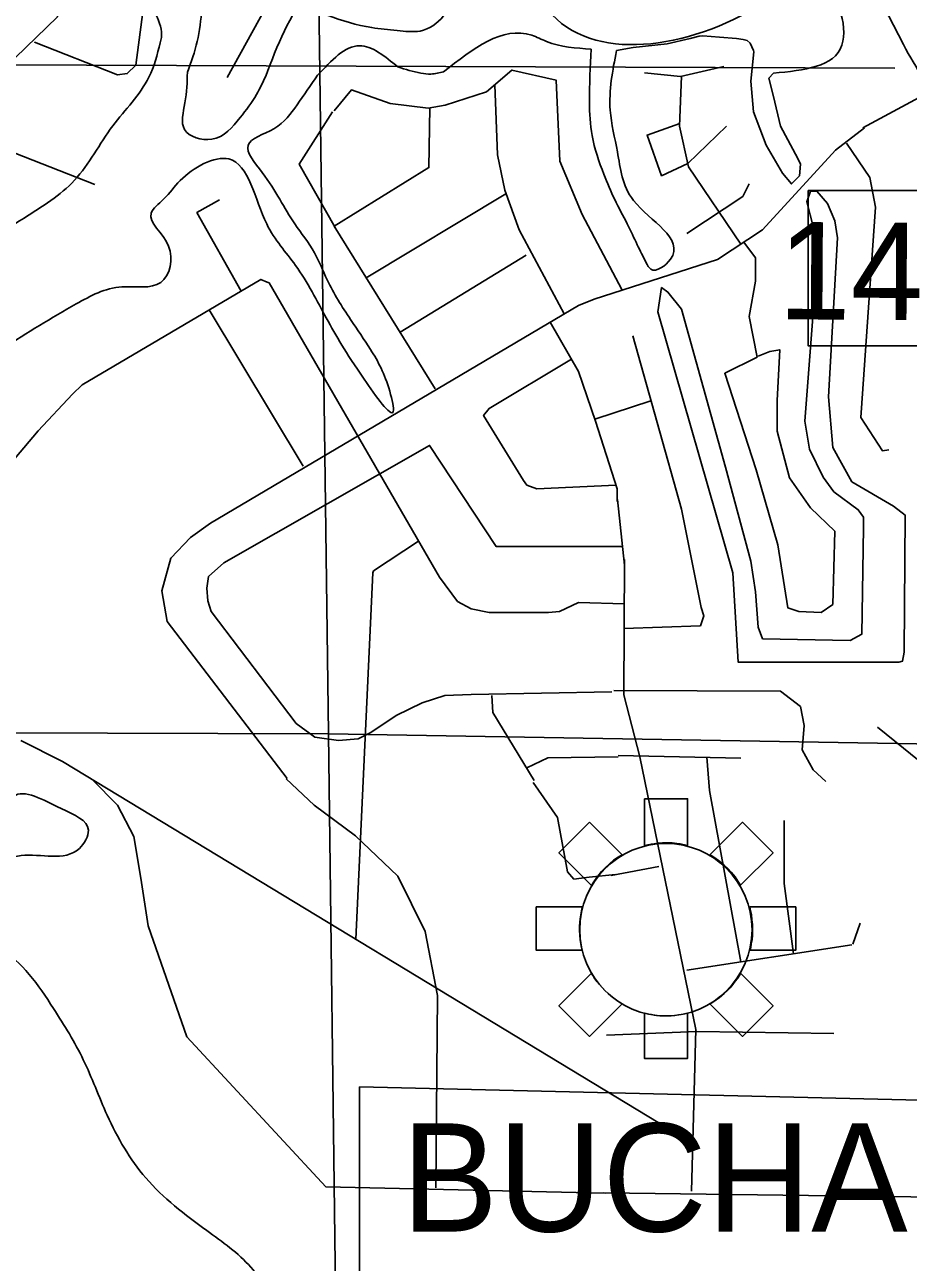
# Model space of a CAD drawing. Extents: x 408847 to 817539, y 923858 to 1151780.
# Drawn here: x 529240 to 533326, y 963958 to 969679 of the extents above; entities that cross this region are included whole.
import ezdxf

# ---------------------------------------------------------------- set-up
doc = ezdxf.new("R2010")
doc.units = 0
for name, color, linetype in [('Airports Commercial', 7, 'Continuous'), ('Lakes and Ponds', 7, 'Continuous'), ('Level 42', 7, 'Continuous'), ('Level 43', 7, 'Continuous'), ('Level 44', 7, 'Continuous'), ('Local Roads Paved', 7, 'Continuous'), ('Masks for Road Features', 7, 'Continuous'), ('Quad Borders', 7, 'Continuous'), ('Runways', 7, 'Continuous'), ('Section Lines', 7, 'Continuous'), ('State Route Divided Highway Outline and Fill', 7, 'Continuous')]:
    doc.layers.add(name, color=color, linetype=linetype)

msp = doc.modelspace()

# ---------------------------------------------------------------- linework, layer by layer
at = {"layer": 'Airports Commercial'}
for points in [[(532105.3, 966100.7), (532305.3, 966100.7), (532305.3, 965884.6), (532289.7, 965888.5), (532270.2, 965892.3), (532254.8, 965894.3), (532233.9, 965896.4), (532219.9, 965897.1), (532207.3, 965897.1), (532189.2, 965896.4), (532166.6, 965895.3), (532151.2, 965893), (532137.2, 965891.2), (532122.2, 965888.2), (532105.4, 965884.1), (532105.3, 965884.6)], [(531851.7, 965992.3), (532002.4, 965841.6), (531981.3, 965828.8), (531963.2, 965816.5), (531944.5, 965800.6), (531924.3, 965781.9), (531907.8, 965764.6), (531885.4, 965737.2), (531871, 965716.2), (531860.9, 965700.2), (531710.3, 965850.8)], [(532408.4, 965841.8), (532558.8, 965992.3), (532700.3, 965850.8), (532550.3, 965700.9), (532537.6, 965720.6), (532524.8, 965739.4), (532506.9, 965761.2), (532490.7, 965778.7), (532474.9, 965793.6), (532454, 965811.1), (532431.3, 965827.4), (532413.8, 965838.5)], [(531818.9, 965600.7), (531605.3, 965600.7), (531605.3, 965400.7), (531817.3, 965400.7), (531813.3, 965421.4), (531808.7, 965450), (531806.7, 965470.5), (531806, 965491.4), (531805.6, 965510.9), (531807.3, 965532.5), (531809.4, 965554.4), (531813.3, 965573.6), (531816.4, 965589.9)], [(532592.8, 965600.7), (532805.3, 965600.7), (532805.3, 965400.7), (532594.1, 965400.7), (532597.4, 965415.4), (532601, 965439.3), (532603.3, 965450.2), (532604.6, 965470.8), (532605.9, 965495.1), (532605.6, 965507.2), (532605.6, 965519.3), (532602.7, 965541.6), (532600, 965564.6), (532596.8, 965580.7)], [(531860.6, 965294), (531710.3, 965143.7), (531851.7, 965002.3), (532001.2, 965151.7), (532002.1, 965153.1), (531990.7, 965160.2), (531976, 965170.3), (531963.8, 965178.7), (531949.9, 965189.7), (531937.7, 965200.2), (531923.9, 965213.2), (531911.7, 965226.3), (531899, 965240.2), (531887.3, 965255.3), (531876.7, 965269.2), (531868.3, 965282.3), (531862.9, 965290.3)], [(532549.7, 965294.3), (532700.3, 965143.7), (532558.8, 965002.3), (532408.5, 965152.7), (532417.7, 965157.8), (532426.8, 965163.9), (532438, 965171.5), (532451.1, 965181.1), (532463.3, 965190.8), (532473.9, 965200.9), (532488.1, 965213.1), (532501.3, 965227.2), (532514.5, 965242), (532525.6, 965257.7), (532535.2, 965270.8), (532546.4, 965287.1)], [(532305.3, 965109.7), (532305.3, 964900.7), (532105.3, 964900.7), (532105.3, 965110.1), (532114.3, 965107.6), (532126, 965105.1), (532137.8, 965103.2), (532151.1, 965101), (532161, 965099.7), (532176.5, 965098.1), (532192.1, 965097.5), (532212.7, 965097.2), (532228.6, 965097.8), (532245.8, 965099.1), (532263.2, 965101.6), (532275, 965103.5), (532292.1, 965107)]]:
    msp.add_lwpolyline(points, close=True, dxfattribs=at)
msp.add_circle((532204.6, 965495.6), 398.4, dxfattribs=at)
at = {"layer": 'Lakes and Ponds'}
for points in [[(531976.4, 969558.9), (532054, 969573.5), (532210, 969590.8), (532316.5, 969615.6), (532358.6, 969625.5), (532375.9, 969628), (532452.7, 969620.6), (532531.9, 969615.6), (532561.6, 969610.7), (532580.2, 969606), (532593.8, 969593.3), (532609.9, 969559.6), (532611.1, 969553.7), (532597.8, 969418.5)], [(532597.8, 969418.5), (532610.3, 969276.6), (532668.7, 969122.2), (532743.8, 968992.9), (532785.5, 968942.8), (532823, 968980.4), (532827.2, 969034.6), (532814.7, 969059.7), (532735.4, 969209.9), (532702.1, 969347.6), (532681.2, 969431), (532702.2, 969454.6)], [(532873, 968909.4), (532856.4, 968859.4), (532885.6, 968746.7), (532910.6, 968667.4), (532848, 967845.5), (532868.9, 967716.1), (532931.4, 967586.8), (532981.5, 967520), (533094.1, 967436.6), (533119.1, 967403.2), (533119.1, 967353.1), (533110.8, 966861.4), (533056.5, 966832.2), (532652, 966840.5), (532631.2, 966894.8), (532618.6, 967057.5), (532597.8, 967199.4), (532481, 967633.3), (532276.7, 968363.5), (532214.1, 968442.8), (532184.9, 968463.6), (532168.2, 968351), (532514.4, 967145.1), (532539.4, 966732), (533281.7, 966732), (533298.4, 966736.2), (533306.8, 966777.9), (533310.9, 967412.2), (533256.7, 967453.9), (533064.9, 967566.5), (532977.3, 967725.1), (532956.5, 967958.8), (532998.2, 968693.1), (532985.6, 968772.4), (532952.3, 968851.7), (532902.2, 968910.1), (532873, 968909.4)]]:
    msp.add_lwpolyline(points, dxfattribs=at)
for points in [[(532702.2, 969454.6), (533019, 969583.9), (532910.6, 969876), (532652, 969775.8), (531659.4, 969746.6), (531559.4, 969942.7), (531693.6, 970705.6), (531788.4, 970922.5), (531562.6, 971379.3), (531499.1, 971721.1), (531395.9, 971737.8), (531368.6, 971506.4), (531630.3, 970864.2), (531473.6, 970485.1), (531255.1, 969842.1), (531069.1, 969649.7), (530961.8, 969652.4), (530844.6, 969665.2), (530638.3, 969722.5), (530617.7, 969730.3), (531066.7, 970391.5), (530955.5, 970143.4), (530555.1, 969822.1), (530354.4, 969440.4)], [(529992.3, 969458.8), (530037.9, 969601.5), (530057.4, 969753.7), (530037.2, 969883.8), (529925.2, 969967.6), (529799.5, 969977.2), (529739.8, 969910.9), (529789.9, 969829), (529848, 969723), (529872.2, 969619), (529867, 969595.6)], [(529867, 969595.6), (529814.1, 969435.8), (529647.1, 969211), (529470.2, 968960.1), (529237.2, 968785.2), (528878.6, 968593.8), (528495.9, 968458.4), (528183.6, 968060.9), (527835.3, 967729.4), (527520.1, 967736.4), (527094.7, 967909.2), (526830.7, 968178.7), (526586.4, 968548.4), (526326.4, 968811.9), (526130.2, 969089.6), (526073.8, 969293.6), (525903.6, 969553.4), (525875.9, 969686.2)], [(531176.7, 969460.9), (531584.2, 969630.1), (531652.5, 969601.5), (531859.6, 969566.1)], [(530594.2, 969445.5), (530788.5, 969581.7), (530965.2, 969483.5)], [(531859.6, 969566.1), (531851.3, 969321), (531863.8, 969166.7), (531918, 968987.2), (531968.1, 968870.4), (532026.4, 968757.7), (532072.3, 968661.8), (532114, 968578.3), (532134.9, 968549.1), (532226.6, 968595), (532055.6, 968866.2), (531980.6, 969091.5), (531947.2, 969283.5), (531976.4, 969558.9)], [(530354.4, 969440.4), (530311.8, 969356.1), (530236.2, 969249.7), (530104.8, 969149.1), (529979, 969194.8), (529980.7, 969317), (529992.3, 969458.8)], [(530965.2, 969483.5), (531072.2, 969454.9), (531118.1, 969450.7), (531176.7, 969460.9)], [(534051, 959528.2), (533797.1, 959741.7), (533597, 959985.3), (533340.8, 960288.9), (533120.5, 960642.6), (532946.3, 960892.3), (532746.1, 961192.1), (532567.9, 961455.8), (532335.8, 961719.4), (532094, 961876.8), (531842.4, 961972.1), (531604.8, 962033.4), (531357.3, 962078.7), (531135.8, 962132), (530913.6, 962433.7), (530797.2, 962689.6), (530675.5, 962693.2), (530491.8, 962752.7), (530342.1, 962808.3), (530252, 962900.1), (530311.6, 963004.4), (530432.9, 963179), (530488.2, 963383.5), (530459.9, 963539.6), (530411.6, 963715.6), (530285.4, 963935.5), (530081.5, 964105), (529799.6, 964348.4), (529621.3, 964638.2), (529510.9, 964894.1), (529372.7, 965132), (529126.6, 965403.5), (528869, 965492.8), (528741, 965616.5), (528894.4, 965719.2), (529035.9, 965767.7), (529223.3, 965838.4), (529492.5, 965871.3), (529534.2, 965955.5), (529408.3, 966055.2), (529188.7, 966112.6), (529095.3, 965976.1), (528983.7, 965921.7), (528780.3, 965869), (528602.8, 965868.4), (528434.9, 965996), (528382.7, 966130), (528354.4, 966272.1), (528288, 966480.1), (528225.6, 966718.2), (528173.1, 966980.4), (528288.8, 966986.7), (528372.3, 967075.1), (528439.8, 967223.5), (528534.8, 967524.2), (528663.8, 967814.9), (528833, 967963.7), (529141.6, 968182.9), (529478.3, 968388.2), (529689.6, 968467), (529869.1, 968487.6), (529904.6, 968655.9), (529824.4, 968807.8), (529882.1, 968872.1), (529958.7, 968958), (530183.9, 969058.1), (530359.1, 968757.7), (530492.6, 968565.7), (530634.3, 968324.2), (530809.5, 968040.4), (530943.9, 967890.3), (530927.7, 967984.4), (530838.7, 968178.1), (530747, 968315.8), (530638.5, 968499.4), (530580.1, 968624.6), (530488.4, 968758.1), (530338.2, 968995.9), (530272.5, 969121.7), (530392, 969198.1), (530499.4, 969308.6), (530594.2, 969445.5)], [(523579.4, 969254.7), (523821.2, 968942.5), (524357, 968303.9), (524489.2, 968142.4), (524584.6, 968017.6), (524767.5, 967802.5), (524916, 967444.5), (525038.4, 967176.6), (525265.9, 967135.2), (525419.7, 967067.7), (525432.4, 966803.4), (525374.9, 966625), (525465.1, 966461.1), (525636.8, 966427.6), (525717, 966273.7), (525965.7, 965733.8), (526229.7, 965464.3), (526422, 965150.6), (526488.5, 964878.5), (526336.9, 964876), (526391.3, 964657.9), (526693.7, 964192.3), (526912.3, 963738.4), (527074.6, 963436.6), (527168.9, 963232.7), (527341.1, 963008.9), (527531.2, 962741.2), (527679.7, 962415.3), (527785.8, 962247.4), (527899.9, 962105.6), (528024.2, 961859.7), (528066.3, 961763.8), (527958.6, 961767.4), (527752.9, 961848.9), (527711.5, 961662.5), (527867.8, 961386.7), (528003.9, 961182.9), (528061.6, 961261.1), (528095, 961471.5), (528300.9, 961292), (528435.2, 961052.1), (528719.2, 960762.7), (528997, 960557.3), (529210.7, 960473.9), (529432.3, 960400.5), (529329, 960218), (529285.8, 959941.5), (529136.8, 959704.7), (529043.5, 959530.2), (529103.7, 959386.2), (529251.8, 959172.5), (529446.4, 958750.6), (529660.6, 958452.9), (529814.7, 958283.2), (530170.5, 957974), (530446.6, 957664.5), (530764.5, 957411.2), (531070.1, 957229.9), (531202.1, 957124.2), (531294.4, 956906.3), (531027.2, 956837.3), (530807.7, 956882.7), (530554, 957018), (530372.1, 957127.6), (530342.6, 956991.3), (530520.9, 956657.5), (530629.3, 956411.6), (530819.1, 956306), (530984.2, 956504.8), (531215.2, 956653.7), (531440.2, 956828.6), (531709, 957043.8), (531886.3, 957140.4), (532010.4, 956970.6), (532021.1, 956704.4), (532149.1, 956550.6), (532237.6, 956260.5), (532162.3, 956074.1), (532328.6, 955794.2), (532377.2, 955506.1), (532229.9, 955385.4), (531993.6, 955741.1), (531799.6, 955918.7), (531589.8, 956054.2), (531451.7, 956244), (531148.2, 956335.1), (531050.7, 956208.7), (531173.2, 955892.7), (531367.5, 955598.9), (531639.5, 955315.5), (531771.9, 955039.6), (531860.3, 954775.5), (532052.8, 954367.7), (532309.2, 953984), (532585.1, 953720.6), (532901, 953453.3), (533116.8, 953295.8)], [(533713, 950405.3), (533512.2, 950768), (533309.6, 951191.9), (533135.3, 951509.7), (532888.9, 951893.4), (532570.2, 952513.1), (532197.4, 953196.7), (531971, 953574.4), (531746.7, 953936.2), (531552.4, 954239.9), (531239.9, 954757.5), (530969.6, 955159.1), (530643.1, 955688.7), (530330.5, 956208.3), (530042, 956704), (529607.6, 957309.4), (529243.1, 957878.9), (528948.5, 958400.6), (528581.9, 959006.1), (527970.9, 960027.4), (527662.5, 960488.9), (527142.1, 961186.1), (526701.6, 961811.5), (526406.8, 962431.3), (526091.8, 963173.1), (525664.5, 964106.9), (525299.2, 964994.8), (524966.3, 965702.6), (524188.2, 966689.1), (523784.5, 967349.7), (523402.9, 968047), (523043.2, 968590.2), (522834.5, 969029)]]:
    msp.add_spline(points, degree=3, dxfattribs=at)
at = {"layer": 'Level 43'}
msp.add_lwpolyline([(530788.7, 964769.8), (534090.7, 964691.2), (534116.9, 963222.8), (530788.7, 963275.2)], close=True, dxfattribs=at)
at = {"layer": 'Local Roads Paved'}
for p, q in [((533114.9, 969202), (533532, 969427.3)), ((532306.9, 969036.7), (532485.2, 969210.3)), ((530819.2, 968509), (531465.2, 968897.6)), ((530671.1, 968747.1), (531138.1, 967996.1)), ((531559.4, 968613.6), (530975.9, 968256.9)), ((530528, 967638), (530092.4, 968360.1)), ((532134.9, 967939.7), (531876, 967856)), ((532013.9, 967180.3), (531980.6, 967484.9)), ((531984.7, 966301.4), (532551.9, 966288.9)), ((531951.4, 965746.4), (532172.4, 965788.2)), ((533069.1, 965429.3), (533102.4, 965525.3)), ((533064.9, 965425.1), (532301.7, 965308.3)), ((532347.6, 965024.6), (531930.5, 965007.9)), ((532347.6, 965024.6), (532981.5, 965016.2)), ((531918, 964278.8), (535162.6, 964237))]:
    msp.add_line(p, q, dxfattribs=at)
for points in [[(529563.8, 968940.3), (528867.6, 969213.4), (527664.4, 971074.8), (527669.9, 971777)], [(530455.1, 971412.9), (530455.1, 970081.8), (530371.5, 969970.4), (530349.2, 969858.9), (530354.8, 969758.6), (530176.6, 969435.4)], [(525985.5, 970302.5), (527229.9, 968371.9), (527341.3, 968293.8), (527480.6, 968238.1), (527681.1, 968215.8), (527864.9, 968266), (528087.7, 968438.7), (528215.8, 968578.1), (529391.2, 969715), (529385.6, 969826.4), (529279.8, 969960.2), (528683.7, 970757.1), (528639.2, 970868.6), (528700.4, 970980), (528817.4, 971024.6), (528867.6, 971024.6), (528973.4, 970929.9), (529775.5, 969988), (529808.9, 969915.6), (529753.2, 969492), (529714.2, 969453), (529669.7, 969447.5), (529285.3, 969597.9), (529285.3, 969597.9)], [(532001.4, 968455.1), (531817.9, 968801.4), (531713.7, 969047.6), (531697, 969423.1), (531492.6, 969469), (531375.9, 969368.9), (531184, 969306.3), (531104.8, 969293.7), (530929.6, 969314.6), (530750.3, 969377.2), (530671.1, 969281.2)], [(532105.7, 969456.5), (532272.5, 969439.8), (532472.7, 969485.7)], [(531413.1, 969400.8), (531425.9, 969076.8), (531459.3, 968914), (531526, 968730.5), (531734.9, 968342.3)], [(532277, 969440.8), (532268.3, 969210.3), (532310, 969022.5), (532551.4, 968664.6)], [(530671.1, 968747.1), (531108.9, 969018.4), (531113.3, 969295.1)], [(530676.1, 968741.4), (530509.2, 969033.5), (530663.5, 969275.5)], [(531873.3, 968409.7), (532443.5, 968593.4), (532652, 968731.1), (532989.8, 969098.3), (533123.3, 969202.6)], [(532268.8, 969221.7), (532118.2, 969168.6), (532184.9, 968980.8), (532306.9, 969036.7)], [(533039.9, 969131.7), (533148.3, 968973.1), (533173.3, 968835.4), (533106.6, 967863.2), (533206.7, 967708.8), (533235.9, 967713)], [(532301.7, 968713.8), (532560.3, 968884.8), (532589.5, 968943.3)], [(530240.3, 968447.5), (530035.9, 968810.5), (530140.2, 968868.9)], [(532565.6, 968674.1), (532618.6, 968601.8), (532618.6, 968493.3), (532589.5, 968330.5), (532627, 968142.8), (532476.9, 968067.7), (532622.8, 967621.2), (532722.9, 967274.9), (532768.8, 966982.8), (532818.8, 966966.1), (532923.1, 966962), (532977.3, 966999.5), (532985.6, 967337.5), (532873, 967446), (532777.1, 967583.7), (532718.7, 967800.6), (532718.7, 967942.5), (532731.2, 968176.2), (532685.4, 968167.8), (532631.2, 968146.9)], [(529085.1, 967546.2), (529301.9, 967800.8), (529460.4, 967971.8), (529506.3, 968013.6), (530332, 968501.8), (530361.2, 968489.2), (530369.5, 968485.1), (531157.8, 967124.8), (531241.2, 967012.2), (531303.7, 966978.8), (531387.1, 966962.1), (531662.4, 966962.1), (531712.4, 966966.3), (531800, 967008), (532012.6, 967002.1)], [(530453, 966194.4), (529898.3, 966920.4), (529873.3, 967062.2), (529915, 967212.4), (530006.7, 967308.4), (530098.5, 967375.2), (531800, 968380.7), (531873.3, 968409.7)], [(531669.5, 968303.6), (531800, 968076.2), (531879.2, 967846.7), (531979.3, 967533.7), (531979.3, 967475.3)], [(532009.8, 966888.2), (532364.3, 966900.7), (532380.9, 966946.6), (532368.4, 966984.2), (532276.7, 967439), (532051.5, 968240.1)], [(531973.8, 967550.9), (531608.2, 967533.7), (531562.3, 967550.4), (531545.6, 967571.3), (531362.1, 967871.7), (531387.1, 967905.1), (531767.6, 968132.6)], [(532004.5, 967266.7), (531420.5, 967266.7), (531111.9, 967734), (530161, 967191.6), (530090.1, 967129), (530081.8, 967074.8), (530086, 967016.3), (530102.6, 966966.3), (530494.7, 966448.9), (530582.2, 966386.3), (530690.7, 966369.6), (530782.4, 966377.9), (530840.8, 966407.2), (530957.6, 966486.4), (531078.5, 966544.8), (531182.8, 966578.2), (531303.7, 966582.4), (531954.3, 966594.9)], [(530770.4, 965451.5), (530849.1, 967145.7), (530853.3, 967154), (531061.3, 967291.3)], [(532322.5, 964287.1), (532343.4, 965034), (532084.8, 966294.1), (532009.8, 966580.9), (532013.9, 967206.8)], [(531963.9, 966601.8), (532735.4, 966597.6), (532827.2, 966526.7), (532843.9, 966439.1), (532835.5, 966326.4), (532885.6, 966234.6), (532943.9, 966180.4)], [(531399.6, 966578.2), (531403.8, 966498.9), (531595.7, 966186)], [(532328.7, 964506.6), (529414.5, 966273.6), (529222.7, 966369.6)], [(531562.3, 966244.4), (531658.2, 966290.3), (531983.5, 966294.5)], [(532393.4, 966293), (532406, 966138.6), (532550.7, 965346.4)], [(529552.1, 966190.2), (529668.9, 966072), (529744, 965926), (529777.3, 965734.1), (529810.7, 965512.9), (529990, 964999.7), (530632.3, 964307.1), (531925.1, 964277.8)], [(530448.8, 966193), (530578.1, 966072), (530769.9, 965930.2), (530965.9, 965742.4), (531091, 965487.9), (531149.4, 965191.6), (531141.1, 964302.9)], [(531591.5, 966176.3), (531704.1, 966013.6), (531750, 965763.3), (531779.2, 965729.9), (531850.1, 965738.2), (531971, 965750.7)], [(532794.3, 965383.7), (532752.1, 965708.9), (532752.1, 966000.9)]]:
    msp.add_lwpolyline(points, dxfattribs=at)
at = {"layer": 'Masks for Road Features'}
msp.add_lwpolyline([(532863.2, 968911.9), (533677.2, 968911.9), (533677.2, 968194.4), (532863.2, 968194.4)], close=True, dxfattribs=at)
at = {"layer": 'Quad Borders'}
msp.add_line((493414.9, 969616.3), (533263.8, 969478.2), dxfattribs=at)
at = {"layer": 'Runways'}
msp.add_line((533182.8, 966432), (534890.7, 965054.8), dxfattribs=at)
at = {"layer": 'Section Lines'}
for q in [(530575.2, 971761.4), (528281.7, 966408.4), (536010.2, 966311), (530713.8, 961033.4)]:
    msp.add_line((530644.5, 966401), q, dxfattribs=at)
at = {"layer": 'State Route Divided Highway Outline and Fill'}
msp.add_line((533304.2, 969586.7), (530269.1, 975449), dxfattribs=at)
msp.add_arc((534991.5, 970460.2), 1900, 207.372, 218.3997, dxfattribs=at)

# ---------------------------------------------------------------- texts
at = {"layer": 'Level 42'}
msp.add_text('Lemon', height=600, rotation=303.1312, dxfattribs=at).set_placement((527945.4, 964816.5))
at = {"layer": 'Level 43'}
msp.add_text('14', height=450, rotation=359.6505, dxfattribs=at).set_placement((532723.7, 968317.3))
at = {"layer": 'Level 44'}
msp.add_text('BUCHAN', height=500, rotation=0, dxfattribs=at).set_placement((530982.5, 964100.2))

doc.saveas('drawing.dxf')
